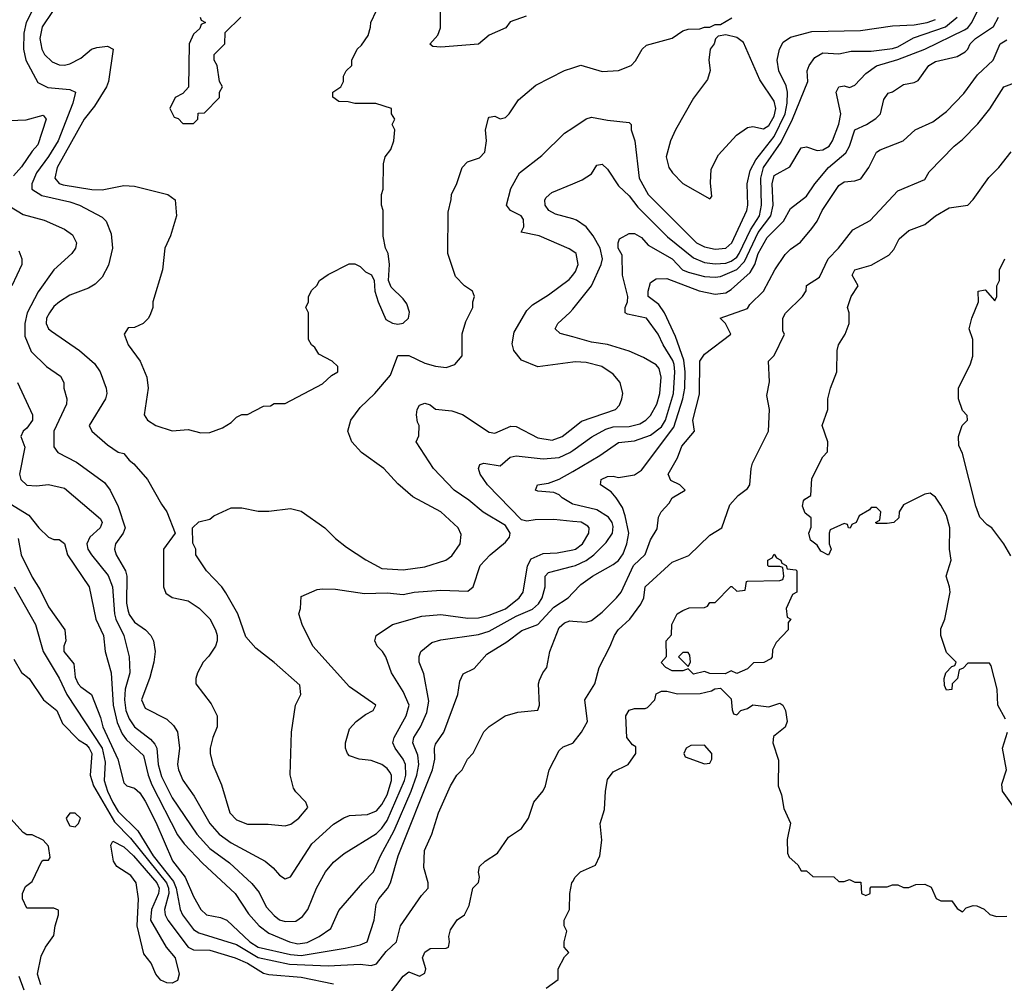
# Model space of a CAD drawing. Header units: inches. Extents: x 2348341 to 2479810, y 460419 to 613669.
# Tile 651 of 656: x 2447943 to 2451606, y 591196 to 594780. Entities that reach past the tile are written whole.
import ezdxf

# ---------------------------------------------------------------- set-up
doc = ezdxf.new("R2010")
doc.units = ezdxf.units.IN
doc.header["$MEASUREMENT"] = 0
doc.layers.add('C4549', color=7, linetype='Continuous')
doc.layers.add('C4559', color=7, linetype='Continuous')

msp = doc.modelspace()

# ---------------------------------------------------------------- linework, layer by layer
at = {"layer": 'C4549', "color": 2}
for points, elevation in [([(2447998.4, 594830), (2447967, 594770), (2447958.9, 594730), (2447957, 594670), (2447966.4, 594630), (2448010, 594546), (2448048.3, 594528.3), (2448130, 594520.7), (2448150.8, 594510), (2448140.5, 594470), (2448086, 594330), (2448050.8, 594270.8), (2448005.7, 594210), (2447988.2, 594170), (2447988, 594150), (2448025.5, 594125.5), (2448130, 594102.4), (2448166, 594090), (2448250, 594044.9), (2448264.9, 594030), (2448283, 593983), (2448288.2, 593930), (2448273.2, 593866.8), (2448250, 593822), (2448223.5, 593796.5), (2448198.5, 593781.5), (2448130, 593755.1), (2448090.8, 593730), (2448070, 593712.7), (2448053.4, 593690), (2448043, 593670), (2448042, 593650), (2448050.8, 593630), (2448060.9, 593620.9), (2448166, 593550), (2448221.1, 593501.1), (2448242.8, 593470), (2448264.9, 593410), (2448267.7, 593390), (2448262, 593370), (2448201, 593270), (2448211, 593250), (2448270, 593198.8), (2448310, 593171), (2448330, 593166), (2448350, 593141), (2448367.5, 593127.5), (2448418.8, 593070), (2448470, 592978), (2448491, 592950), (2448522, 592870), (2448478, 592810), (2448478, 592670), (2448486.4, 592646.4), (2448510, 592631.3), (2448570, 592618), (2448610.9, 592590.9), (2448650, 592552), (2448671.3, 592510), (2448678, 592490), (2448678, 592470), (2448671.3, 592450), (2448647.1, 592412.9), (2448626, 592390), (2448604.7, 592350), (2448598, 592330), (2448598, 592310), (2448655.3, 592235.3), (2448678, 592190), (2448678, 592150), (2448661, 592110), (2448651.3, 592070), (2448651.3, 592050), (2448661, 592010), (2448693.7, 591933.7), (2448724.9, 591830), (2448750, 591804), (2448790, 591787.7), (2448867.1, 591787.1), (2448930, 591781), (2448952.1, 591787.9), (2448982, 591810), (2449015.3, 591850), (2449008, 591870), (2448970, 591908), (2448962, 591922), (2448948.9, 591971.1), (2448954, 592130), (2448968.7, 592230), (2448988.7, 592270), (2448984.7, 592304.7), (2448890, 592389), (2448822, 592442), (2448784.7, 592484.7), (2448754, 592570), (2448710, 592648), (2448695.3, 592670), (2448638, 592730), (2448598, 592790), (2448598, 592810), (2448587.3, 592832.7), (2448586, 592890), (2448610, 592912), (2448650, 592922), (2448665.6, 592934.4), (2448730, 592964.7), (2448770, 592964.7), (2448830, 592952), (2448870, 592951.3), (2448950, 592962), (2448990, 592952), (2449078, 592890), (2449118, 592850), (2449158.5, 592818.5), (2449230.5, 592770.5), (2449290, 592739.1), (2449370, 592733.4), (2449450, 592744.9), (2449528, 592770), (2449550, 592786), (2449581.2, 592830), (2449584.7, 592864.7), (2449574, 592890), (2449509.5, 592949.5), (2449405.8, 593005.8), (2449350, 593053.2), (2449297.2, 593110), (2449214, 593170), (2449179, 593210), (2449164, 593250), (2449175.3, 593290), (2449210, 593338), (2449264, 593390), (2449322, 593458), (2449349.7, 593530.3), (2449390, 593530.4), (2449450, 593502.8), (2449490, 593490.8), (2449530, 593486), (2449562, 593498), (2449588.7, 593530), (2449589.1, 593610.9), (2449602, 593658), (2449628.7, 593710), (2449628.7, 593730), (2449635.3, 593750), (2449628, 593770), (2449598, 593790), (2449564.7, 593824.7), (2449535.3, 593910), (2449536.4, 594063.6), (2449548.4, 594111.6), (2449548.7, 594130), (2449569.1, 594170.9), (2449588.7, 594230), (2449609.3, 594250.7), (2449653.8, 594266.2), (2449673.3, 594286.7), (2449679.5, 594330), (2449676, 594370), (2449686.8, 594413.2), (2449690, 594418), (2449710, 594421), (2449730, 594410.8), (2449750, 594416), (2449764, 594430), (2449798, 594482), (2449863.2, 594536.8), (2449969.3, 594590.7), (2450000, 594600.9)], 66), ([(2448064.9, 594810), (2448027.1, 594752.9), (2448018, 594710), (2448024.9, 594670), (2448034.9, 594650), (2448063.4, 594623.4), (2448090, 594612.7), (2448110, 594610.5), (2448130, 594615.5), (2448170, 594636.3), (2448210, 594670.6), (2448230, 594676.3), (2448270, 594681), (2448291.3, 594670), (2448273.4, 594550), (2448266, 594530), (2448221.2, 594458.8), (2448183.1, 594410), (2448082, 594230), (2448073.4, 594190), (2448090.4, 594170.4), (2448105.4, 594165.4), (2448211.4, 594148.6), (2448250, 594146.7), (2448330, 594163.8), (2448370, 594160.5), (2448494, 594130), (2448522, 594110), (2448526, 594050), (2448503.5, 593976.5), (2448482.8, 593930), (2448474.8, 593850), (2448438, 593730), (2448438, 593710), (2448430, 593686), (2448422, 593670), (2448402, 593650), (2448370, 593635.3), (2448346.4, 593633.6), (2448332, 593610), (2448346, 593570), (2448391, 593510), (2448416, 593450), (2448421, 593410), (2448406, 593310), (2448418, 593290), (2448450, 593271), (2448510, 593251.3), (2448570, 593256), (2448616.4, 593243.6), (2448650, 593244.7), (2448698, 593262), (2448730, 593282), (2448750, 593302), (2448768.9, 593311.1), (2448790, 593312), (2448850, 593342), (2448876.4, 593343.6), (2448890, 593352), (2448930, 593352), (2449070, 593426), (2449103.1, 593456.9), (2449126, 593470), (2449126, 593490), (2449106, 593510), (2449056.4, 593536.4), (2449040.4, 593560.4), (2449028, 593570), (2449018, 593590), (2449018, 593690), (2449008, 593710), (2449018, 593730), (2449018, 593750), (2449030, 593774), (2449048.4, 593791.6), (2449058, 593810), (2449090, 593832), (2449168.4, 593871.6), (2449190, 593872), (2449210, 593862), (2449230, 593842), (2449251.1, 593831.1), (2449262, 593810), (2449264.7, 593770), (2449276, 593730), (2449304.9, 593664.9), (2449330, 593650.8), (2449350, 593647.3), (2449370, 593650.8), (2449389.2, 593670), (2449392.5, 593692.5), (2449383.2, 593723.2), (2449370, 593742), (2449325.2, 593785.2), (2449315.3, 593810), (2449319, 593870), (2449314, 593910), (2449304, 593930), (2449294.6, 593974.6), (2449295.3, 594070), (2449288.7, 594090), (2449288.7, 594130), (2449295.3, 594150), (2449296.4, 594243.6), (2449302, 594270), (2449323.1, 594296.9), (2449335.3, 594330), (2449338, 594370), (2449328, 594390), (2449338, 594410), (2449326, 594430), (2449326, 594450), (2449268.4, 594468.4), (2449190, 594468.7), (2449165.4, 594474.6), (2449130, 594475.3), (2449108.4, 594491.6), (2449108, 594510), (2449138, 594530), (2449148, 594550), (2449148, 594570), (2449158, 594590), (2449178, 594610), (2449178, 594630), (2449198, 594670), (2449214.6, 594685.4), (2449239, 594721), (2449248.4, 594751.6), (2449248.7, 594770), (2449270, 594814)], 70), ([(2449827.3, 594792.7), (2449767.7, 594772.3), (2449750.9, 594749.1), (2449690, 594722), (2449650, 594689.2), (2449510, 594678), (2449480.4, 594680.4), (2449469.1, 594689.1), (2449498, 594722), (2449508.7, 594750), (2449508.7, 594810)], 66), ([(2448614, 594790), (2448618, 594778), (2448634, 594770), (2448618, 594762), (2448612.7, 594747.3), (2448590, 594726), (2448574, 594690), (2448571.6, 594528.4), (2448550, 594506), (2448522, 594490), (2448502, 594450), (2448518, 594418), (2448532.7, 594412.7), (2448550, 594394), (2448590, 594394), (2448606, 594410), (2448607.3, 594432.7), (2448630, 594434), (2448686, 594490), (2448686, 594510), (2448698, 594530), (2448686, 594550), (2448678, 594610), (2448666, 594630), (2448666, 594650), (2448706, 594690), (2448707.3, 594732.7), (2448766, 594790)], 74), ([(2447904.7, 594404.7), (2447967.1, 594407.1), (2448030, 594424.7), (2448041, 594410), (2448010, 594314), (2447989, 594291), (2447950, 594232.7), (2447920.3, 594199.7)], 62), ([(2450000, 593918.8), (2449987.5, 593927.5), (2449875.5, 593975.5), (2449808, 593990), (2449818, 594010), (2449816.5, 594036.5), (2449808.7, 594050), (2449768.7, 594070), (2449754, 594090), (2449770, 594152), (2449802, 594210), (2449884.7, 594275.3), (2449970, 594358), (2450000, 594378)], 62), ([(2450000, 594038.9), (2449936.6, 594056.6), (2449911.8, 594070), (2449897.4, 594090), (2449896.3, 594110), (2449900.9, 594119.1), (2449922.7, 594137.3), (2450000, 594169.8)], 58), ([(2447905.8, 594085.8), (2447955.9, 594055.9), (2448034.2, 594034.2), (2448110, 594000.7), (2448139.3, 593979.3), (2448154.8, 593950), (2448150.8, 593930), (2448137.3, 593910), (2448070, 593849.2), (2448011.8, 593768.2), (2447970.4, 593690), (2447962, 593650), (2447962.6, 593602.6), (2447986.2, 593546.2), (2448042.8, 593490), (2448094.4, 593454.4), (2448106.8, 593430), (2448106.8, 593410), (2448118.8, 593370), (2448117.3, 593350), (2448070.5, 593250), (2448070.6, 593190.6), (2448084.7, 593170), (2448154.6, 593134.6), (2448259, 593059), (2448279.3, 593030), (2448309, 592969), (2448335.5, 592890), (2448327.7, 592870), (2448299.1, 592830), (2448296.3, 592810), (2448301.6, 592790), (2448336.3, 592730), (2448341.6, 592710), (2448340.9, 592610), (2448344.8, 592584.8), (2448350, 592567.3), (2448370, 592539.1), (2448411, 592510), (2448431, 592490), (2448441, 592470), (2448446.8, 592430), (2448442, 592390), (2448426.6, 592333.4), (2448396.3, 592250), (2448410, 592218.8), (2448490, 592178.8), (2448515.2, 592155.2), (2448530, 592131.3), (2448538, 592070), (2448530.5, 592010), (2448533.4, 591990), (2448550, 591951), (2448591.9, 591891.9), (2448650.3, 591790.3), (2448684.9, 591750), (2448730, 591718.4), (2448856, 591650), (2448885.8, 591625.8), (2448910, 591598), (2448930, 591584.7), (2448950, 591592), (2449030, 591714), (2449110, 591787.7), (2449148.2, 591811.8), (2449170, 591819.3), (2449236.6, 591823.4), (2449270, 591837.1), (2449290, 591860.5), (2449310, 591896.3), (2449326.3, 591950), (2449325.6, 591970), (2449320.5, 591980.5), (2449310, 591995.1), (2449290, 592009.4), (2449250, 592024), (2449206, 592030), (2449170, 592042), (2449162, 592050), (2449155.3, 592070), (2449155.3, 592090), (2449170, 592142), (2449195.3, 592170), (2449230, 592196), (2449258, 592210), (2449268, 592230), (2449170, 592299), (2449034, 592450), (2448994, 592530), (2448982, 592570), (2448988, 592590), (2448990, 592634), (2449050, 592661), (2449070, 592662.8), (2449118, 592662), (2449225.8, 592645.8), (2449310, 592648), (2449370, 592642.4), (2449410, 592650.4), (2449510, 592657.6), (2449610, 592654.8), (2449629.4, 592670.6), (2449656, 592750), (2449692.7, 592790), (2449750, 592836.3), (2449765.1, 592854.9), (2449767.3, 592870), (2449750, 592898.4), (2449667.6, 592947.6), (2449613.3, 592993.3), (2449559.3, 593030), (2449482, 593110), (2449418, 593210), (2449427.3, 593232.7), (2449428.7, 593270), (2449422.7, 593282.7), (2449419.5, 593310), (2449422, 593330), (2449430, 593346), (2449450, 593354), (2449470, 593347.3), (2449490, 593331), (2449550, 593324.7), (2449590, 593311), (2449690, 593246), (2449710, 593241.6), (2449770, 593268.4), (2449790, 593266.4), (2449870, 593224.4), (2449923.9, 593216.1), (2449961.2, 593230), (2450000, 593260.8)], 62), ([(2447939.8, 593919.8), (2447950.9, 593890.9), (2447950.8, 593870), (2447914, 593790)], 58), ([(2450000, 593505.7), (2449870, 593489.3), (2449810, 593514), (2449780.9, 593550), (2449774.5, 593574.5), (2449782, 593618), (2449830, 593698), (2449850, 593718.8), (2449910, 593756.3), (2449986.7, 593813.3), (2450000, 593830.1)], 62), ([(2450000, 593600.2), (2449953.2, 593613.2), (2449935.3, 593630), (2449945.2, 593650), (2449989.6, 593690.4), (2450000, 593703.4)], 58), ([(2447934.8, 593430), (2447990.7, 593310), (2447990.7, 593290), (2447970, 593261.2), (2447956, 593250), (2447947.7, 593230), (2447962, 593190), (2447943, 593090), (2447947.7, 593070), (2447970, 593048.2), (2448005.8, 593045.8), (2448050.5, 593050.5), (2448110, 593037.3), (2448243.4, 592923.4), (2448250.4, 592910), (2448242, 592890), (2448204.6, 592855.4), (2448193, 592830), (2448197.1, 592810), (2448210.4, 592790), (2448272.5, 592712.5), (2448288.7, 592670), (2448296, 592570), (2448301.1, 592550), (2448330.3, 592490), (2448350.4, 592410), (2448352.2, 592350), (2448336, 592290), (2448332.8, 592250), (2448337.8, 592210), (2448350, 592179.1), (2448370.4, 592150), (2448430, 592104.4), (2448445.8, 592085.8), (2448453.4, 592070), (2448457.8, 592010), (2448470, 591964.9), (2448510, 591885.5), (2448602, 591750), (2448650, 591697.6), (2448724, 591644), (2448807.2, 591567.2), (2448833.5, 591533.5), (2448860.5, 591480.5), (2448890, 591448.2), (2448910, 591432.4), (2448930, 591425.3), (2448970, 591426.4), (2448995.6, 591444.4), (2449015.1, 591470), (2449046.6, 591550), (2449081.2, 591610), (2449110, 591646), (2449150, 591678.8), (2449270, 591752.7), (2449290, 591772.4), (2449310, 591801.6), (2449374.8, 591950), (2449379.8, 591970), (2449377.7, 592010), (2449369.6, 592030), (2449339.6, 592070), (2449331.6, 592090), (2449335.6, 592110), (2449380.5, 592190), (2449391.3, 592230), (2449370, 592281.2), (2449326, 592350), (2449305.2, 592410), (2449293.2, 592430), (2449273.2, 592450), (2449264, 592470), (2449268.7, 592490), (2449329.4, 592530.6), (2449438.9, 592561.1), (2449510, 592568), (2449610, 592553.7), (2449650, 592554.9), (2449690, 592564.6), (2449750, 592588.9), (2449801.2, 592630), (2449816, 592650), (2449831.6, 592748.4), (2449845.6, 592774.4), (2449890, 592794.9), (2449942.7, 592797.3), (2450000, 592808.5)], 58), ([(2450000, 592913.9), (2449930, 592920.5), (2449859.9, 592920.1), (2449830, 592914.5), (2449810, 592919.5), (2449682.7, 593050), (2449656, 593090), (2449649.3, 593110.7), (2449654.6, 593125.4), (2449670, 593130.6), (2449730, 593120.7), (2449767.7, 593152.3), (2449790, 593157.3), (2449890, 593146), (2449950, 593151.8), (2449989.8, 593170.2), (2450000, 593177.6)], 58), ([(2450000, 592978.3), (2449998.6, 592978.6), (2449961.1, 593001.1), (2449950, 593013.2), (2449930, 593021.2), (2449870, 593026), (2449862, 593030), (2449869, 593050), (2449910, 593056), (2449950, 593070.6), (2450000, 593099.9)], 54), ([(2447890.4, 592990.3), (2447977.1, 592937.1), (2448014.8, 592890), (2448050, 592854.8), (2448070, 592846.8), (2448090, 592846), (2448110, 592831.3), (2448120.7, 592790), (2448202, 592670), (2448226, 592550), (2448254.9, 592490), (2448260.5, 592430), (2448283.1, 592350), (2448291.3, 592230), (2448305.6, 592165.6), (2448324.1, 592124.1), (2448340.9, 592100.9), (2448403.4, 592043.4), (2448420.8, 591970), (2448434.2, 591934.2), (2448530, 591748), (2448554.8, 591714.8), (2448623.2, 591643.2), (2448744.9, 591530), (2448794.4, 591454.4), (2448833.4, 591410), (2448870, 591382.4), (2448946.8, 591350), (2448977.1, 591342.9), (2449012.1, 591347.9), (2449057.2, 591370), (2449100.1, 591399.9), (2449130, 591466), (2449219.3, 591570), (2449259.5, 591610), (2449284.7, 591670), (2449336.1, 591763.9), (2449399.8, 591910), (2449420.3, 591970), (2449427.4, 592010), (2449423.9, 592043.9), (2449406, 592090), (2449409.6, 592109.6), (2449434, 592150), (2449457.1, 592202.9), (2449464.8, 592244.8), (2449446.8, 592346.8), (2449429.4, 592390), (2449429.3, 592410.7), (2449435.3, 592430), (2449476, 592464), (2449510, 592473), (2449650, 592493.4), (2449690, 592506), (2449790, 592561.5), (2449850, 592587.4), (2449872.4, 592607.6), (2449886.3, 592630), (2449897.6, 592670), (2449898, 592710), (2449910, 592724), (2450000, 592747.7)], 54), ([(2447937.1, 592850), (2447948.2, 592790), (2447990, 592706), (2448019.2, 592659.2), (2448050, 592596), (2448111, 592510), (2448114.8, 592470), (2448107.7, 592450), (2448107.7, 592430), (2448144.5, 592384.5), (2448150, 592334), (2448161, 592310), (2448170, 592298), (2448210.7, 592270), (2448244.2, 592184.2), (2448252.2, 592150), (2448308.7, 592030), (2448330, 591942), (2448342, 591930), (2448370, 591921), (2448390, 591904), (2448410, 591873.4), (2448450, 591794.8), (2448511.8, 591651.8), (2448559.1, 591590), (2448590, 591518), (2448617.3, 591470), (2448638, 591450), (2448690, 591440.4), (2448714, 591430), (2448799.5, 591350), (2448830, 591330.3), (2448950, 591302.9), (2448990, 591299.3), (2449153.6, 591326.4), (2449210, 591338.4), (2449235.1, 591350), (2449261.6, 591430), (2449269.6, 591490), (2449278.4, 591510), (2449311.1, 591548.9), (2449322.4, 591570), (2449351.5, 591670), (2449478, 591990), (2449487.8, 592030), (2449485.6, 592070), (2449490, 592084.7), (2449520.7, 592130), (2449572.3, 592270), (2449580.9, 592319.1), (2449593.2, 592346.8), (2449633.6, 592366.4), (2449680.1, 592419.9), (2449754.7, 592465.3), (2449811.5, 592508.5), (2449870, 592530.4), (2449930, 592594.4), (2449982.7, 592630), (2450000, 592647.9)], 50), ([(2447922, 592670), (2448001.6, 592530), (2448030.7, 592429.3), (2448090.2, 592330.2), (2448118, 592270), (2448250.1, 592070.1), (2448261.3, 592018.7), (2448256.9, 591950), (2448269.2, 591910), (2448290, 591868.5), (2448310, 591835.3), (2448382.7, 591762.7), (2448440.2, 591670), (2448515, 591575), (2448525, 591550), (2448539.5, 591470), (2448548.7, 591450), (2448590, 591395.8), (2448610, 591383.1), (2448750, 591339.7), (2448830, 591291.9), (2448946.8, 591266.8), (2449090, 591261.1), (2449210, 591266.7), (2449250, 591261.6), (2449270, 591268), (2449306.1, 591313.9), (2449344.5, 591350), (2449359.3, 591410), (2449437.6, 591522.4), (2449462, 591550), (2449462, 591570), (2449446.3, 591626.3), (2449449.4, 591690), (2449476, 591750), (2449501.2, 591830), (2449546, 591930), (2449569.5, 591970.5), (2449589, 591990), (2449608.7, 592030), (2449630, 592052), (2449669.4, 592130.6), (2449690, 592151.3), (2449749.3, 592190.7), (2449796, 592204), (2449870, 592212), (2449876, 592230), (2449873.2, 592310), (2449876.5, 592323.5), (2449888.7, 592350), (2449904, 592370), (2449915.1, 592430), (2449950, 592518.8), (2449970, 592536.3), (2449990, 592544), (2450000, 592543.1)], 46), ([(2447921.1, 592401.1), (2447950, 592351.3), (2447978, 592330), (2448031.3, 592250), (2448081, 592210), (2448102, 592162), (2448161.6, 592101.6), (2448190, 592084), (2448202, 592070), (2448211.8, 592050), (2448204.9, 591970), (2448217.8, 591930), (2448295.9, 591795.9), (2448355.1, 591735.1), (2448488.7, 591570), (2448496.3, 591550), (2448497.4, 591530), (2448482.3, 591470), (2448484.2, 591450), (2448494, 591430), (2448570, 591330.4), (2448590, 591320.5), (2448650, 591318.4), (2448744.7, 591290), (2448790.5, 591270), (2448850, 591234), (2448870, 591228.4), (2448990, 591218), (2449110, 591194)], 42), ([(2449315.3, 591150), (2449370, 591222), (2449390, 591238), (2449430, 591222), (2449450, 591234), (2449454, 591250), (2449442, 591290), (2449450, 591311.3), (2449470, 591324.7), (2449530, 591326), (2449538, 591330), (2449542, 591350), (2449539, 591370), (2449545.6, 591394.4), (2449570, 591432), (2449598, 591450), (2449614.6, 591485.4), (2449629, 591550), (2449649.1, 591570.9), (2449654, 591590), (2449649.4, 591609.4), (2449653.2, 591630), (2449674, 591650), (2449720.5, 591679.5), (2449761.2, 591738.8), (2449810, 591771.3), (2449835.3, 591810), (2449855.3, 591870), (2449890, 591911.3), (2449899.3, 591930), (2449912.3, 591990), (2449950, 592062), (2449965.2, 592074.8), (2450000, 592089.2)], 42), ([(2448022, 591190), (2448009.5, 591230), (2448023.2, 591296.8), (2448039, 591330), (2448070, 591374), (2448075.3, 591410), (2448088, 591450), (2448087.3, 591467.3), (2448070, 591475.3), (2447970, 591475.3), (2447954, 591510), (2447954, 591530), (2447964.7, 591555.3), (2447990, 591574), (2448026, 591650), (2448030, 591654), (2448050, 591654), (2448056.4, 591663.6), (2448050, 591706), (2448030, 591728), (2447990, 591748), (2447970, 591748), (2447956.4, 591756.4), (2447910, 591808)], 42), ([(2449902, 591178), (2449946, 591210), (2449946, 591250), (2449970, 591294), (2449986, 591310), (2449968.7, 591330), (2449968.7, 591350), (2449978, 591390), (2449968.7, 591410), (2449968.7, 591430), (2449988.7, 591470), (2449989.4, 591530), (2449997.2, 591570), (2450000, 591574.7)], 38), ([(2447960.3, 591170), (2447941.1, 591221.1)], 46)]:
    msp.add_lwpolyline(points, dxfattribs=dict(at, elevation=elevation))
for points, elevation in [([(2448150, 591828.7), (2448130, 591828.7), (2448116, 591810), (2448119.8, 591799.8), (2448130, 591782), (2448150, 591778), (2448162, 591790), (2448168.7, 591810)], 42), ([(2448510, 591196), (2448490, 591197.6), (2448468, 591208), (2448449.8, 591229.8), (2448432.6, 591270), (2448405.5, 591305.5), (2448380.5, 591410), (2448384.7, 591510), (2448376.9, 591570), (2448356.3, 591596.3), (2448304.5, 591630), (2448291.6, 591650), (2448282.7, 591710), (2448290, 591724.7), (2448330, 591703.1), (2448367, 591670), (2448453.6, 591570), (2448461.5, 591550), (2448459, 591530), (2448432.8, 591470), (2448430.3, 591430), (2448488.5, 591330), (2448521.3, 591290), (2448535.8, 591230), (2448530, 591205.6)], 38)]:
    msp.add_lwpolyline(points, close=True, dxfattribs=dict(at, elevation=elevation))
at = {"layer": 'C4559', "color": 2}
for points, elevation in [([(2450000, 593099.9), (2450101, 593159), (2450170, 593207.7), (2450230, 593213.1), (2450290, 593234.9), (2450330, 593265.3), (2450344.7, 593290), (2450375, 593390), (2450379.8, 593470), (2450377.1, 593497.1), (2450372.5, 593512.5), (2450336.4, 593570), (2450317.4, 593610), (2450274.5, 593670), (2450204.1, 593684.1), (2450195.3, 593690), (2450195.1, 593710), (2450203.6, 593730), (2450205.6, 593750), (2450185.6, 593830), (2450184.7, 593904.7), (2450169.5, 593930), (2450169.4, 593950.6), (2450174.6, 593965.4), (2450210, 593984.7), (2450230, 593984.7), (2450256, 593970), (2450280.9, 593940.9), (2450370, 593890.4), (2450408.4, 593850), (2450430, 593840.3), (2450490, 593824.9), (2450530, 593822.6), (2450550, 593824.9), (2450610, 593851.3), (2450639.3, 593880.7), (2450690, 593988.8), (2450736.8, 594050), (2450746.2, 594090), (2450742.6, 594170), (2450750, 594200.7), (2450807.3, 594232.7), (2450850, 594302.8), (2450870, 594306.8), (2450910, 594294), (2450930, 594295.5), (2450954.5, 594310), (2450966.6, 594330), (2450990, 594392), (2450996.9, 594430), (2450979.5, 594510), (2450989.6, 594530.4), (2451010, 594533.4), (2451030, 594527.7), (2451050, 594536.3), (2451090, 594579.3), (2451130, 594608.4), (2451210, 594631.6), (2451309.3, 594670), (2451457.2, 594742.8), (2451469.8, 594750.2), (2451484.7, 594770), (2451504.7, 594810)], 54), ([(2450000, 592647.9), (2450030, 592678.8), (2450074, 592710), (2450150, 592753.4), (2450170, 592768), (2450187.2, 592792.8), (2450201.3, 592830), (2450208.3, 592870), (2450194.9, 592934.9), (2450185.6, 592965.6), (2450162, 593002), (2450143.7, 593023.7), (2450103.7, 593050), (2450106.6, 593070), (2450130, 593080.5), (2450150, 593082), (2450170, 593077.3), (2450230, 593086.8), (2450256.1, 593103.9), (2450375.7, 593264.3), (2450409.8, 593370), (2450417.8, 593410), (2450418.8, 593470), (2450413.5, 593513.5), (2450382, 593602), (2450342, 593690), (2450320.1, 593720.1), (2450281.2, 593750), (2450281.2, 593770), (2450290, 593802), (2450310, 593816), (2450350, 593817.3), (2450470, 593771.8), (2450530, 593758.9), (2450570, 593763.7), (2450590, 593776.4), (2450660.5, 593839.5), (2450677.7, 593870), (2450690, 593910.5), (2450723.5, 593970), (2450783.6, 594030), (2450810, 594077.3), (2450870, 594124), (2450900.7, 594170), (2450951.6, 594230), (2451015.5, 594284.5), (2451029.7, 594310), (2451050, 594370.5), (2451093.2, 594390), (2451127.5, 594412.5), (2451145.2, 594430), (2451157.2, 594482.8), (2451173.6, 594506.4), (2451190, 594511.3), (2451230, 594538.8), (2451270, 594546), (2451285.6, 594554.4), (2451325.2, 594610), (2451350, 594624.9), (2451430, 594643), (2451459.7, 594660.3), (2451469.3, 594670), (2451478, 594690), (2451498, 594710), (2451565.8, 594754.2), (2451584.5, 594790)], 50), ([(2450000, 594169.8), (2450035.3, 594184.7), (2450070, 594206.8), (2450090, 594239.1), (2450110, 594242), (2450130, 594224), (2450170, 594162), (2450210, 594124.9), (2450242.6, 594082.6), (2450352.8, 593972.8), (2450450, 593894.6), (2450490, 593876.9), (2450530, 593871.4), (2450570, 593874.7), (2450590, 593882.4), (2450610, 593896.9), (2450619.3, 593910), (2450661.9, 593998.1), (2450695, 594050), (2450702.4, 594090), (2450699.8, 594190), (2450709.8, 594230), (2450775.7, 594324.3), (2450817.7, 594410), (2450875.1, 594550), (2450872.7, 594590), (2450879.3, 594610), (2450901.2, 594638.8), (2450930, 594657.3), (2450990, 594653.4), (2451036.5, 594663.5), (2451110, 594663.1), (2451190, 594673.1), (2451210, 594679.6), (2451267.7, 594712.3), (2451386.3, 594753.7), (2451429.7, 594790)], 58), ([(2450000, 594600.9), (2450030, 594610.8), (2450110, 594586.8), (2450170, 594591), (2450218, 594610), (2450233.6, 594626.4), (2450258, 594670), (2450274.6, 594685.4), (2450370, 594711.3), (2450410, 594738), (2450430, 594744.7), (2450473.6, 594746.4), (2450490, 594752), (2450510, 594752), (2450530, 594762), (2450550, 594762), (2450592.5, 594787.5)], 66), ([(2450000, 594378), (2450050, 594411.3), (2450070, 594418), (2450130, 594406), (2450210, 594398), (2450218, 594390), (2450218, 594370), (2450230.8, 594330), (2450247.7, 594190), (2450280.5, 594130), (2450460.7, 593950), (2450490, 593935.5), (2450530, 593926.7), (2450570, 593930.7), (2450591.6, 593950), (2450647.3, 594070), (2450651.2, 594090), (2450649.3, 594170), (2450660.8, 594219.2), (2450681.2, 594258.8), (2450750, 594346), (2450789.8, 594430), (2450797.7, 594470), (2450799.1, 594510), (2450793.5, 594533.5), (2450767.3, 594590), (2450760.7, 594630), (2450769.5, 594670.5), (2450783.3, 594696.7), (2450810, 594715.5), (2450890, 594735.5), (2451070, 594740.4), (2451190, 594757.6), (2451270, 594760.8), (2451319, 594770), (2451350, 594781.1)], 62), ([(2450000, 592543.1), (2450050, 592538.8), (2450070, 592544.9), (2450110, 592576.3), (2450162.9, 592630), (2450180.7, 592650), (2450226, 592750), (2450269.6, 592790.4), (2450290, 592844.7), (2450314, 592886), (2450319.3, 592930), (2450329.3, 592950), (2450358.6, 592981.4), (2450370, 593002), (2450418, 593030), (2450398, 593050), (2450365.6, 593065.6), (2450355.3, 593090), (2450389.6, 593150.4), (2450405.8, 593194.2), (2450452.7, 593250), (2450446.6, 593290), (2450472.3, 593387.7), (2450473.2, 593510), (2450490, 593536), (2450588, 593610), (2450568, 593650), (2450548, 593670), (2450650, 593706), (2450659.3, 593720.7), (2450709.2, 593770), (2450752.3, 593850), (2450790, 593906), (2450810, 593926.8), (2450847.2, 593952.8), (2450890, 594002.8), (2450909.5, 594030), (2450927.6, 594070), (2450990, 594162.8), (2451010, 594176.3), (2451050, 594180.5), (2451071.4, 594188.6), (2451102, 594230), (2451130, 594286.8), (2451143.6, 594296.4), (2451229, 594330), (2451274, 594370), (2451340.1, 594399.9), (2451390, 594438.8), (2451454.7, 594505.3), (2451505.6, 594574.4), (2451563.7, 594630), (2451589.5, 594690), (2451615.5, 594704.5)], 46), ([(2450000, 592089.2), (2450002, 592090), (2450033.2, 592130), (2450055.1, 592170), (2450045.2, 592250), (2450082, 592310), (2450098, 592370), (2450139.5, 592450), (2450155.1, 592490), (2450169.3, 592510), (2450213.2, 592550), (2450254, 592606), (2450264.5, 592630), (2450270, 592671), (2450370, 592762.8), (2450432.5, 592787.5), (2450510, 592862.8), (2450555.3, 592890), (2450584.7, 592975.3), (2450615.3, 593010), (2450650, 593036), (2450659.3, 593050), (2450663.7, 593110), (2450669.4, 593130), (2450729, 593250), (2450732.3, 593330), (2450722.7, 593382.7), (2450732.5, 593432.5), (2450728, 593510), (2450749, 593531), (2450788, 593610), (2450782, 593622), (2450781.2, 593670), (2450792.1, 593687.9), (2450855.3, 593750), (2450868.7, 593771.3), (2450870, 593791.3), (2450918, 593822), (2450950, 593890.8), (2450989.2, 593930), (2451041.5, 593998.5), (2451106.8, 594033.2), (2451210, 594142.8), (2451310, 594186), (2451326, 594214), (2451419, 594310), (2451450, 594334.8), (2451507.5, 594392.5), (2451551.9, 594448.1), (2451604, 594530), (2451666.8, 594553.2)], 42), ([(2451610, 592178), (2451582, 592230), (2451579, 592290), (2451556.4, 592376.4), (2451550, 592386), (2451470, 592386), (2451452.7, 592367.3), (2451438, 592362), (2451432, 592330), (2451412, 592310), (2451410, 592288), (2451390, 592286), (2451383.1, 592303.1), (2451382, 592330), (2451388, 592350), (2451410, 592374), (2451422, 592378), (2451426, 592390), (2451390, 592426), (2451369.2, 592490), (2451370, 592514), (2451384, 592550), (2451404, 592650), (2451402, 592670), (2451388.7, 592710), (2451408, 592770), (2451402, 592810), (2451402.7, 592890), (2451390, 592935.3), (2451370, 592974), (2451350, 593004), (2451330, 593019), (2451310, 593015.3), (2451230, 592975.3), (2451214, 592950), (2451212.7, 592927.3), (2451194, 592910), (2451170, 592906), (2451130, 592906), (2451126, 592910), (2451142, 592918), (2451146, 592950), (2451130, 592966), (2451110, 592966), (2451103.6, 592956.4), (2451065.4, 592934.6), (2451054, 592910), (2451038, 592902), (2451031.6, 592888.4), (2451026, 592890), (2451022, 592902), (2451010, 592906), (2450958, 592882), (2450954, 592870), (2450954, 592830), (2450962, 592810), (2450952, 592788), (2450923.1, 592803.1), (2450910, 592826), (2450884, 592844), (2450878, 592870), (2450887.3, 592892.7), (2450887.3, 592927.3), (2450864.7, 592944.7), (2450855.3, 592970), (2450858, 592990), (2450863.1, 592996.9), (2450886, 593010), (2450890, 593074), (2450930, 593154), (2450947.3, 593172.7), (2450948.7, 593210), (2450928, 593270), (2450948.7, 593330), (2450949, 593370), (2450959, 593410), (2450982, 593470), (2450984, 593550), (2450989, 593570), (2451014, 593610), (2451028.7, 593650), (2451028, 593690), (2451022, 593710), (2451035.3, 593750), (2451062, 593790), (2451039, 593830), (2451049.2, 593850), (2451110, 593866.8), (2451175.5, 593904.5), (2451194.8, 593925.2), (2451214.8, 593965.2), (2451250, 593996), (2451310, 594018.8), (2451349.6, 594050.4), (2451400.4, 594079.6), (2451470, 594090.6), (2451490, 594110.7), (2451547.6, 594192.4), (2451585.2, 594230), (2451631.5, 594288.5)], 38), ([(2450000, 593703.4), (2450069.7, 593790.3), (2450106.6, 593870), (2450111.5, 593890), (2450102.4, 593930), (2450076.5, 593976.5), (2450049.6, 594010), (2450014.8, 594034.8), (2450000, 594038.9)], 58), ([(2450000, 593830.1), (2450010, 593842.8), (2450020.7, 593870), (2450012.7, 593910), (2450000, 593918.8)], 62), ([(2451630, 592786), (2451604, 592830), (2451559, 592890), (2451541.3, 592901.3), (2451514.5, 592930), (2451499.3, 592970), (2451450, 593166), (2451436.4, 593196.4), (2451435.3, 593230), (2451448.7, 593270), (2451468, 593290), (2451467.3, 593307.3), (2451450, 593326), (2451435.3, 593370), (2451435.3, 593410), (2451480.2, 593499.8), (2451488.4, 593528.4), (2451488.7, 593590), (2451475.3, 593630), (2451485.2, 593670), (2451509.2, 593730), (2451508.7, 593770), (2451534.8, 593774.8), (2451570, 593734), (2451578, 593750), (2451578, 593790), (2451588, 593810), (2451588, 593850), (2451608, 593890)], 34), ([(2450000, 593177.6), (2450071, 593229), (2450123.6, 593256.4), (2450150, 593265.5), (2450210, 593266.3), (2450250, 593276.4), (2450272.3, 593290), (2450290, 593307.7), (2450313.3, 593350), (2450323.6, 593390), (2450329.5, 593450), (2450322, 593482), (2450310, 593496), (2450263.3, 593523.3), (2450210, 593546.6), (2450130, 593571.8), (2450070, 593580.7), (2450000, 593600.2)], 58), ([(2450000, 593260.8), (2450033, 593287), (2450159, 593330), (2450173.8, 593346.2), (2450182.7, 593370), (2450186, 593390), (2450177.2, 593430), (2450150, 593461.2), (2450108.7, 593490), (2450050, 593504.5), (2450010, 593507), (2450000, 593505.7)], 62), ([(2450000, 592747.7), (2450010, 592750.3), (2450050, 592768.9), (2450078.7, 592790), (2450124.6, 592835.4), (2450147.6, 592870), (2450150, 592895.3), (2450146.3, 592910), (2450133.3, 592930), (2450090, 592957.4), (2450000, 592978.3)], 54), ([(2450000, 592808.5), (2450010, 592810.4), (2450037, 592830), (2450059.5, 592870), (2450060.9, 592890), (2450056.6, 592896.6), (2450031, 592911), (2450000, 592913.9)], 58), ([(2450000, 591574.7), (2450009.4, 591590.6), (2450028.7, 591610), (2450085.2, 591634.8), (2450101.2, 591670), (2450108, 591728), (2450102, 591790), (2450118, 591842), (2450122, 591910), (2450130, 591954), (2450150, 591982), (2450206, 592010), (2450235.3, 592050), (2450235.3, 592075.3), (2450223.1, 592083.1), (2450202, 592110), (2450198, 592190), (2450210, 592212), (2450230, 592218), (2450270, 592218), (2450278, 592222), (2450306, 592250), (2450310, 592272), (2450330, 592282), (2450350, 592282), (2450390, 592272), (2450474, 592274), (2450516.4, 592283.6), (2450528.4, 592291.6), (2450550, 592294), (2450590, 592254), (2450592.7, 592212.7), (2450598, 592198), (2450610, 592194), (2450626, 592210), (2450650, 592218), (2450670, 592231.3), (2450730, 592224.7), (2450770, 592238), (2450782, 592230), (2450791.3, 592210), (2450798, 592170), (2450790, 592148), (2450746.8, 592113.2), (2450744.7, 592090), (2450765.4, 592025.4), (2450764.7, 591930), (2450777.3, 591897.3), (2450786, 591846), (2450810.8, 591790.8), (2450798, 591730), (2450799.6, 591679.6), (2450805.4, 591665.4), (2450836.9, 591636.9), (2450850, 591614), (2450870, 591614), (2450892.7, 591592.7), (2450971.6, 591591.6), (2450990, 591574), (2451010, 591574), (2451030, 591582), (2451050, 591572), (2451071.6, 591571.6), (2451074, 591530), (2451090, 591522), (2451106, 591530), (2451106, 591550), (2451110, 591554), (2451170, 591554), (2451190, 591562), (2451210, 591562), (2451230, 591552), (2451250, 591552), (2451276.4, 591563.6), (2451310, 591564.7), (2451333.7, 591553.7), (2451351.6, 591511.6), (2451370, 591502), (2451410, 591502), (2451430, 591474), (2451450, 591462), (2451464, 591476), (2451490, 591484.7), (2451503.6, 591483.6), (2451530, 591472), (2451551.1, 591451.1), (2451576.4, 591443.6), (2451614.6, 591445.4)], 38), ([(2451642.7, 591850), (2451599, 591910), (2451596.4, 591936.4), (2451614, 591990), (2451599, 592070), (2451617.2, 592130)], 38)]:
    msp.add_lwpolyline(points, dxfattribs=dict(at, elevation=elevation))
for points, elevation in [([(2450570, 594724), (2450541, 594719), (2450531, 594709), (2450526, 594690), (2450511, 594670), (2450506, 594630), (2450510.9, 594590.9), (2450502, 594558), (2450450, 594488), (2450382.8, 594370), (2450364, 594330), (2450347.7, 594270), (2450357.3, 594230), (2450370.8, 594210), (2450410, 594171), (2450510, 594114), (2450518, 594122), (2450512.9, 594172.9), (2450515.5, 594224.5), (2450542.5, 594277.5), (2450609.6, 594350.4), (2450650, 594378.8), (2450670, 594382.8), (2450710, 594374), (2450730, 594386), (2450750, 594420.7), (2450756, 594450), (2450750, 594477.2), (2450696.1, 594556.1), (2450634.9, 594694.9), (2450610, 594713.2)], 66), ([(2450610, 592348), (2450590, 592358), (2450567.3, 592347.3), (2450510, 592348), (2450490, 592355.3), (2450450, 592346), (2450430, 592366), (2450410, 592358), (2450370, 592358), (2450346, 592370), (2450328.7, 592388.7), (2450348.4, 592411.6), (2450348, 592470), (2450368, 592492), (2450369, 592530), (2450389, 592570), (2450410, 592582), (2450432.7, 592592.7), (2450490, 592594), (2450502, 592598), (2450510, 592612), (2450530, 592612), (2450588.4, 592671.6), (2450591.6, 592671.6), (2450610, 592654), (2450642, 592658), (2450646, 592690), (2450650, 592692), (2450770, 592694), (2450782, 592698), (2450786, 592710), (2450782, 592742), (2450770, 592746), (2450730, 592746), (2450726, 592750), (2450726, 592770), (2450742, 592778), (2450750, 592792), (2450758, 592778), (2450774, 592770), (2450778, 592758), (2450794, 592750), (2450798, 592738), (2450830, 592734), (2450834, 592730), (2450834, 592650), (2450818, 592642), (2450794, 592590), (2450798, 592558), (2450812, 592550), (2450802, 592538), (2450802, 592510), (2450756.9, 592463.1), (2450743.6, 592436.4), (2450742, 592410), (2450736.9, 592403.1), (2450711.1, 592388.9), (2450672.7, 592387.3), (2450650, 592366)], 38), ([(2450430, 592426), (2450410, 592426), (2450394, 592410), (2450430, 592374), (2450438, 592390), (2450436.4, 592416.4)], 38), ([(2450490, 592082), (2450439.6, 592080.4), (2450422, 592070), (2450414, 592050), (2450418, 592038), (2450490, 592012), (2450510, 592014), (2450518, 592030), (2450518, 592050)], 38)]:
    msp.add_lwpolyline(points, close=True, dxfattribs=dict(at, elevation=elevation))

doc.saveas('drawing.dxf')
